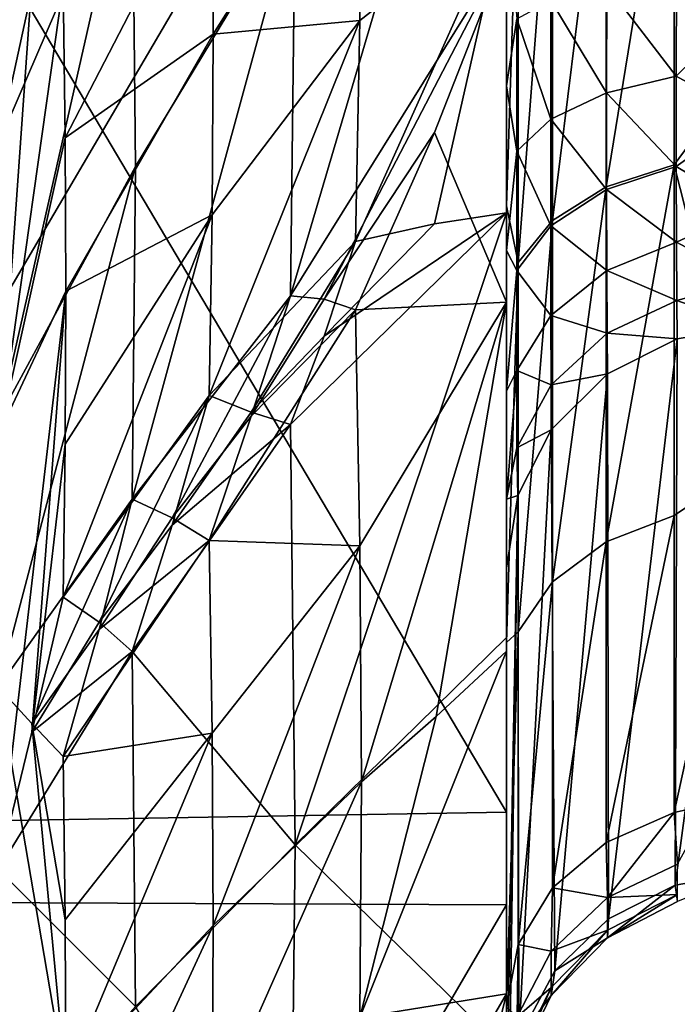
# Model space of a CAD drawing. Header units: millimetres. Extents: x -41 to 11, y -3 to 963.
# Tile 425 of 656: x -25.45 to -24.13, y 342.66 to 344.63. Entities that reach past the tile are written whole.
import ezdxf

# ---------------------------------------------------------------- set-up
doc = ezdxf.new("R2010")
doc.units = ezdxf.units.MM
doc.header["$LTSCALE"] = 65.185185
for name, color, linetype in [('1050', 7, 'CONTINUOUS'), ('1051', 7, 'CONTINUOUS'), ('1135', 7, 'CONTINUOUS'), ('1146', 7, 'CONTINUOUS'), ('1147', 7, 'CONTINUOUS'), ('3321', 7, 'CONTINUOUS'), ('3323', 7, 'CONTINUOUS'), ('3384', 7, 'CONTINUOUS'), ('3385', 7, 'CONTINUOUS'), ('655', 7, 'CONTINUOUS'), ('659', 7, 'CONTINUOUS'), ('660', 7, 'CONTINUOUS'), ('667', 7, 'CONTINUOUS'), ('702', 7, 'CONTINUOUS'), ('703', 7, 'CONTINUOUS'), ('704', 7, 'CONTINUOUS'), ('796', 7, 'CONTINUOUS'), ('797', 7, 'CONTINUOUS'), ('798', 7, 'CONTINUOUS'), ('824', 7, 'CONTINUOUS'), ('825', 7, 'CONTINUOUS'), ('826', 7, 'CONTINUOUS'), ('827', 7, 'CONTINUOUS'), ('902', 7, 'CONTINUOUS'), ('912', 7, 'CONTINUOUS'), ('913', 7, 'CONTINUOUS'), ('998', 7, 'CONTINUOUS'), ('999', 7, 'CONTINUOUS')]:
    doc.layers.add(name, color=color, linetype=linetype)

msp = doc.modelspace()

# ---------------------------------------------------------------- linework, layer by layer
at = {"layer": '1050', "linetype": 'Continuous'}
for points in [[(-25.4908, 344.3786, 43.0281), (-25.2228, 345, 42.0157), (-25.4233, 344.6867, 42.8641), (-25.4908, 344.3786, 43.0281)], [(-25.2228, 345, 42.0157), (-25.4908, 344.3786, 43.0281), (-25.4864, 343.8352, 42.7755), (-25.2228, 345, 42.0157)], [(-25.2161, 344.3338, 41.7062), (-25.2228, 345, 42.0157), (-25.4864, 343.8352, 42.7755), (-25.2161, 344.3338, 41.7062)], [(-25.2161, 344.3338, 41.7062), (-25.4864, 343.8352, 42.7755), (-25.4908, 343.2924, 42.5216), (-25.2161, 344.3338, 41.7062)], [(-25.2228, 343.6684, 41.3947), (-25.2161, 344.3338, 41.7062), (-25.4908, 343.2924, 42.5216), (-25.2228, 343.6684, 41.3947)], [(-25.2228, 343.6684, 41.3947), (-25.4908, 343.2924, 42.5216), (-25.4234, 343.22, 42.1806), (-25.2228, 343.6684, 41.3947)], [(-25.2887, 343.4077, 41.6147), (-25.2228, 343.6684, 41.3947), (-25.4234, 343.22, 42.1806), (-25.2887, 343.4077, 41.6147)], [(-25.3607, 343.1541, 41.8387), (-25.2887, 343.4077, 41.6147), (-25.4234, 343.22, 42.1806), (-25.3607, 343.1541, 41.8387)]]:
    msp.add_3dface(points, dxfattribs=at)
at = {"layer": '1051', "linetype": 'Continuous'}
for points in [[(-25.3551, 342.5014, 41.6647), (-25.4908, 343.2924, 42.5216), (-25.4868, 342.33, 42.3042), (-25.3551, 342.5014, 41.6647)], [(-25.4908, 343.2924, 42.5216), (-25.3551, 342.5014, 41.6647), (-25.4234, 343.22, 42.1806), (-25.4908, 343.2924, 42.5216)], [(-25.3565, 342.8277, 41.7519), (-25.3607, 343.1541, 41.8387), (-25.4234, 343.22, 42.1806), (-25.3565, 342.8277, 41.7519)], [(-25.3551, 342.5014, 41.6647), (-25.3565, 342.8277, 41.7519), (-25.4234, 343.22, 42.1806), (-25.3551, 342.5014, 41.6647)]]:
    msp.add_3dface(points, dxfattribs=at)
at = {"layer": '1135', "linetype": 'Continuous'}
msp.add_3dface([(-25.4868, 345.1636, 43.6256), (-25.4908, 344.3786, 43.0281), (-25.4233, 344.6867, 42.8641), (-25.4868, 345.1636, 43.6256)], dxfattribs=at)
at = {"layer": '1146', "linetype": 'Continuous'}
for points in [[(-25.4868, 343.8046, 59.1591), (-25.4908, 344.7146, 58.7779), (-25.4233, 344.7026, 59.1268), (-25.4868, 343.8046, 59.1591)], [(-25.3607, 344.697, 59.4744), (-25.4868, 343.8046, 59.1591), (-25.4233, 344.7026, 59.1268), (-25.3607, 344.697, 59.4744)], [(-25.4868, 343.8046, 59.1591), (-25.3607, 344.697, 59.4744), (-25.3565, 344.3907, 59.6166), (-25.4868, 343.8046, 59.1591)], [(-25.3551, 344.0845, 59.7592), (-25.4868, 343.8046, 59.1591), (-25.3565, 344.3907, 59.6166), (-25.3551, 344.0845, 59.7592)]]:
    msp.add_3dface(points, dxfattribs=at)
at = {"layer": '1147', "linetype": 'Continuous'}
for points in [[(-25.0686, 343.876, 61.1981), (-24.9847, 343.8422, 61.5437), (-25.1426, 343.6166, 60.9587), (-25.0686, 343.876, 61.1981)], [(-24.9847, 343.8422, 61.5437), (-24.9065, 343.8175, 61.889), (-25.1426, 343.6166, 60.9587), (-24.9847, 343.8422, 61.5437)], [(-24.9065, 343.8175, 61.889), (-24.8973, 342.9776, 62.1125), (-25.2228, 343.364, 60.7161), (-24.9065, 343.8175, 61.889)], [(-24.9065, 343.8175, 61.889), (-25.2228, 343.364, 60.7161), (-25.1426, 343.6166, 60.9587), (-24.9065, 343.8175, 61.889)], [(-24.8973, 342.9776, 62.1125), (-25.2161, 342.6541, 60.9051), (-25.2228, 343.364, 60.7161), (-24.8973, 342.9776, 62.1125)], [(-24.8973, 342.9776, 62.1125), (-24.9065, 342.1385, 62.3389), (-25.2161, 342.6541, 60.9051), (-24.8973, 342.9776, 62.1125)]]:
    msp.add_3dface(points, dxfattribs=at)
at = {"layer": '3321', "linetype": 'Continuous'}
for points in [[(9.125, 297.5, 93.5), (9.125, 382.5, 93.5), (-40.875, 297.5, 93.5), (9.125, 297.5, 93.5)], [(9.125, 382.5, 93.5), (-40.875, 382.5, 93.5), (-40.875, 297.5, 93.5), (9.125, 382.5, 93.5)]]:
    msp.add_3dface(points, dxfattribs=at)
at = {"layer": '3323', "linetype": 'Continuous'}
for points in [[(-40.875, 382.5, 8.5), (9.125, 297.5, 8.5), (-40.875, 297.5, 8.5), (-40.875, 382.5, 8.5)], [(9.125, 382.5, 8.5), (9.125, 297.5, 8.5), (-40.875, 382.5, 8.5), (9.125, 382.5, 8.5)]]:
    msp.add_3dface(points, dxfattribs=at)
at = {"layer": '3384', "linetype": 'Continuous'}
for points in [[(-40.875, 300.2, 90.8), (-40.875, 379.8, 90.8), (-15.675, 300.2, 90.8), (-40.875, 300.2, 90.8)], [(-40.875, 379.8, 90.8), (-15.675, 379.8, 90.8), (-15.675, 300.2, 90.8), (-40.875, 379.8, 90.8)]]:
    msp.add_3dface(points, dxfattribs=at)
at = {"layer": '3385', "linetype": 'Continuous'}
for points in [[(-15.675, 379.8, 11.2), (-40.875, 300.2, 11.2), (-15.675, 300.2, 11.2), (-15.675, 379.8, 11.2)], [(-40.875, 379.8, 11.2), (-40.875, 300.2, 11.2), (-15.675, 379.8, 11.2), (-40.875, 379.8, 11.2)]]:
    msp.add_3dface(points, dxfattribs=at)
at = {"layer": '655', "linetype": 'Continuous'}
for points in [[(-23.9881, 344.543, 26.0431), (-23.9881, 345.4559, 26.5739), (-24.1394, 345.1282, 26.4393), (-23.9881, 344.543, 26.0431)], [(-24.475, 344.2546, 26.4513), (-24.4515, 344.9752, 26.7211), (-24.475, 345.2438, 27.0265), (-24.475, 344.2546, 26.4513)], [(-24.2753, 344.2929, 25.9832), (-24.1394, 345.1282, 26.4393), (-24.2753, 345.0936, 26.5029), (-24.2753, 344.2929, 25.9832)], [(-24.1394, 344.337, 25.9257), (-24.1394, 345.1282, 26.4393), (-24.2753, 344.2929, 25.9832), (-24.1394, 344.337, 25.9257)], [(-24.1394, 344.337, 25.9257), (-23.9881, 344.543, 26.0431), (-24.1394, 345.1282, 26.4393), (-24.1394, 344.337, 25.9257)], [(-24.3827, 344.2257, 26.0707), (-24.2753, 345.0936, 26.5029), (-24.3827, 345.041, 26.5999), (-24.3827, 344.2257, 26.0707)], [(-24.2753, 344.2929, 25.9832), (-24.2753, 345.0936, 26.5029), (-24.3827, 344.2257, 26.0707), (-24.2753, 344.2929, 25.9832)], [(-24.3827, 344.2257, 26.0707), (-24.3827, 345.041, 26.5999), (-24.4515, 344.1419, 26.1801), (-24.3827, 344.2257, 26.0707)], [(-24.4515, 344.1419, 26.1801), (-24.3827, 345.041, 26.5999), (-24.4515, 344.9752, 26.7211), (-24.4515, 344.1419, 26.1801)], [(-24.4515, 344.1419, 26.1801), (-24.4515, 344.9752, 26.7211), (-24.475, 344.2546, 26.4513), (-24.4515, 344.1419, 26.1801)], [(-23.9881, 343.7376, 25.3601), (-23.9881, 344.543, 26.0431), (-24.1394, 344.337, 25.9257), (-23.9881, 343.7376, 25.3601)], [(-24.2753, 343.5833, 25.3446), (-24.1394, 344.337, 25.9257), (-24.2753, 344.2929, 25.9832), (-24.2753, 343.5833, 25.3446)], [(-24.1394, 343.6358, 25.2947), (-24.1394, 344.337, 25.9257), (-24.2753, 343.5833, 25.3446), (-24.1394, 343.6358, 25.2947)], [(-24.1394, 343.6358, 25.2947), (-23.9881, 343.7376, 25.3601), (-24.1394, 344.337, 25.9257), (-24.1394, 343.6358, 25.2947)], [(-24.3827, 343.5033, 25.4206), (-24.2753, 344.2929, 25.9832), (-24.3827, 344.2257, 26.0707), (-24.3827, 343.5033, 25.4206)], [(-24.2753, 343.5833, 25.3446), (-24.2753, 344.2929, 25.9832), (-24.3827, 343.5033, 25.4206), (-24.2753, 343.5833, 25.3446)], [(-24.475, 343.3819, 25.7112), (-24.4515, 344.1419, 26.1801), (-24.475, 344.2546, 26.4513), (-24.475, 343.3819, 25.7112)], [(-24.4515, 343.4033, 25.5155), (-24.3827, 344.2257, 26.0707), (-24.4515, 344.1419, 26.1801), (-24.4515, 343.4033, 25.5155)], [(-24.3827, 343.5033, 25.4206), (-24.3827, 344.2257, 26.0707), (-24.4515, 343.4033, 25.5155), (-24.3827, 343.5033, 25.4206)], [(-24.4515, 343.4033, 25.5155), (-24.4515, 344.1419, 26.1801), (-24.475, 343.3819, 25.7112), (-24.4515, 343.4033, 25.5155)], [(-24.0675, 343.0577, 24.551), (-23.9881, 343.7376, 25.3601), (-24.1395, 343.0419, 24.5618), (-24.0675, 343.0577, 24.551)], [(-24.1395, 343.0419, 24.5618), (-23.9881, 343.7376, 25.3601), (-24.1394, 343.6358, 25.2947), (-24.1395, 343.0419, 24.5618)], [(-24.2754, 342.9822, 24.6029), (-24.1394, 343.6358, 25.2947), (-24.2753, 343.5833, 25.3446), (-24.2754, 342.9822, 24.6029)], [(-24.1395, 343.0419, 24.5618), (-24.1394, 343.6358, 25.2947), (-24.2754, 342.9822, 24.6029), (-24.1395, 343.0419, 24.5618)], [(-24.3828, 342.8912, 24.6655), (-24.2753, 343.5833, 25.3446), (-24.3827, 343.5033, 25.4206), (-24.3828, 342.8912, 24.6655)], [(-24.2754, 342.9822, 24.6029), (-24.2753, 343.5833, 25.3446), (-24.3828, 342.8912, 24.6655), (-24.2754, 342.9822, 24.6029)], [(-24.4515, 342.7778, 24.7435), (-24.3827, 343.5033, 25.4206), (-24.4515, 343.4033, 25.5155), (-24.4515, 342.7778, 24.7435)], [(-24.3828, 342.8912, 24.6655), (-24.3827, 343.5033, 25.4206), (-24.4515, 342.7778, 24.7435), (-24.3828, 342.8912, 24.6655)], [(-24.475, 342.6529, 24.8295), (-24.4515, 343.4033, 25.5155), (-24.475, 343.3819, 25.7112), (-24.475, 342.6529, 24.8295)], [(-24.4515, 342.7778, 24.7435), (-24.4515, 343.4033, 25.5155), (-24.475, 342.6529, 24.8295), (-24.4515, 342.7778, 24.7435)]]:
    msp.add_3dface(points, dxfattribs=at)
at = {"layer": '659', "linetype": 'Continuous'}
for points in [[(-24.475, 352.4741, 55.2411), (-24.475, 343.0426, 84.3613), (-24.475, 352.1067, 55.8556), (-24.475, 352.4741, 55.2411)], [(-24.475, 345.9646, 83.9645), (-24.475, 343.0426, 84.3613), (-24.475, 352.4741, 55.2411), (-24.475, 345.9646, 83.9645)], [(-24.475, 352.1067, 55.8556), (-24.475, 343.0426, 84.3613), (-24.475, 351.782, 56.494), (-24.475, 352.1067, 55.8556)], [(-24.475, 351.782, 56.494), (-24.475, 343.0426, 84.3613), (-24.475, 351.5016, 57.1531), (-24.475, 351.782, 56.494)], [(-24.475, 351.5016, 57.1531), (-24.475, 343.0426, 84.3613), (-24.475, 351.2671, 57.8296), (-24.475, 351.5016, 57.1531)], [(-24.475, 351.2671, 57.8296), (-24.475, 343.0426, 84.3613), (-24.475, 350.7349, 58.5166), (-24.475, 351.2671, 57.8296)], [(-24.475, 350.7349, 58.5166), (-24.475, 343.0426, 84.3613), (-24.475, 350.2714, 59.2516), (-24.475, 350.7349, 58.5166)], [(-24.475, 350.2714, 59.2516), (-24.475, 343.0426, 84.3613), (-24.475, 349.7159, 59.7034), (-24.475, 350.2714, 59.2516)], [(-24.475, 349.7159, 59.7034), (-24.475, 343.0426, 84.3613), (-24.475, 349.1924, 60.1924), (-24.475, 349.7159, 59.7034)], [(-24.475, 343.0426, 84.3613), (-24.475, 340.0933, 84.4999), (-24.475, 349.1924, 60.1924), (-24.475, 343.0426, 84.3613)], [(-24.475, 349.1924, 60.1924), (-24.475, 340.0933, 84.4999), (-24.475, 348.7034, 60.7159), (-24.475, 349.1924, 60.1924)], [(-24.475, 348.7034, 60.7159), (-24.475, 340.0933, 84.4999), (-24.475, 348.2517, 61.2713), (-24.475, 348.7034, 60.7159)], [(-24.475, 348.2517, 61.2713), (-24.475, 340.0933, 84.4999), (-24.475, 347.5167, 61.7348), (-24.475, 348.2517, 61.2713)], [(-24.475, 347.5167, 61.7348), (-24.475, 340.0933, 84.4999), (-24.475, 346.8297, 62.2669), (-24.475, 347.5167, 61.7348)], [(-24.475, 344.0624, 38.6047), (-24.475, 347.4455, 27.6164), (-24.475, 344.7694, 38.7181), (-24.475, 344.0624, 38.6047)], [(-24.475, 343.3646, 38.443), (-24.475, 347.4455, 27.6164), (-24.475, 344.0624, 38.6047), (-24.475, 343.3646, 38.443)], [(-24.475, 346.3185, 27.4189), (-24.475, 347.4455, 27.6164), (-24.475, 343.3646, 38.443), (-24.475, 346.3185, 27.4189)], [(-24.475, 346.8297, 62.2669), (-24.475, 340.0933, 84.4999), (-24.475, 346.1532, 62.5015), (-24.475, 346.8297, 62.2669)], [(-24.475, 342.6795, 38.2341), (-24.475, 346.3185, 27.4189), (-24.475, 343.3646, 38.443), (-24.475, 342.6795, 38.2341)], [(-24.475, 345.2438, 27.0265), (-24.475, 346.3185, 27.4189), (-24.475, 342.6795, 38.2341), (-24.475, 345.2438, 27.0265)], [(-24.475, 346.1532, 62.5015), (-24.475, 340.0933, 84.4999), (-24.475, 345.494, 62.782), (-24.475, 346.1532, 62.5015)], [(-24.475, 344.4948, 18.4897), (-24.475, 345.7817, 18.0029), (-24.475, 344.8518, 18.4145), (-24.475, 344.4948, 18.4897)], [(-24.475, 342.8576, 17.6223), (-24.475, 345.7817, 18.0029), (-24.475, 344.4948, 18.4897), (-24.475, 342.8576, 17.6223)], [(-24.475, 340.0933, 84.4999), (-24.475, 337.1424, 84.3777), (-24.475, 345.494, 62.782), (-24.475, 340.0933, 84.4999)], [(-24.475, 345.494, 62.782), (-24.475, 337.1424, 84.3777), (-24.475, 344.8555, 63.1067), (-24.475, 345.494, 62.782)], [(-24.475, 342.0105, 37.9789), (-24.475, 345.2438, 27.0265), (-24.475, 342.6795, 38.2341), (-24.475, 342.0105, 37.9789)], [(-24.475, 344.2546, 26.4513), (-24.475, 345.2438, 27.0265), (-24.475, 342.0105, 37.9789), (-24.475, 344.2546, 26.4513)], [(-24.475, 344.8555, 63.1067), (-24.475, 337.1424, 84.3777), (-24.475, 344.2409, 63.4742), (-24.475, 344.8555, 63.1067)], [(-24.475, 344.1653, 18.6495), (-24.475, 342.8576, 17.6223), (-24.475, 344.4948, 18.4897), (-24.475, 344.1653, 18.6495)], [(-24.475, 341.1422, 37.945), (-24.475, 344.2546, 26.4513), (-24.475, 342.0105, 37.9789), (-24.475, 341.1422, 37.945)], [(-24.475, 340.2812, 37.8276), (-24.475, 344.2546, 26.4513), (-24.475, 341.1422, 37.945), (-24.475, 340.2812, 37.8276)], [(-24.475, 343.3819, 25.7112), (-24.475, 344.2546, 26.4513), (-24.475, 340.2812, 37.8276), (-24.475, 343.3819, 25.7112)], [(-24.475, 344.2409, 63.4742), (-24.475, 337.1424, 84.3777), (-24.475, 343.3917, 63.6583), (-24.475, 344.2409, 63.4742)], [(-24.475, 343.8841, 18.8845), (-24.475, 342.8576, 17.6223), (-24.475, 344.1653, 18.6495), (-24.475, 343.8841, 18.8845)], [(-24.475, 343.6684, 19.1803), (-24.475, 342.8576, 17.6223), (-24.475, 343.8841, 18.8845), (-24.475, 343.6684, 19.1803)], [(-24.475, 343.5307, 19.5205), (-24.475, 342.8576, 17.6223), (-24.475, 343.6684, 19.1803), (-24.475, 343.5307, 19.5205)], [(-24.475, 337.4358, 38.0766), (-24.475, 343.5307, 19.5205), (-24.475, 338.1517, 38.0876), (-24.475, 337.4358, 38.0766)], [(-24.475, 343.5307, 19.5205), (-24.475, 342.4399, 23.5915), (-24.475, 338.1517, 38.0876), (-24.475, 343.5307, 19.5205)], [(-24.475, 342.8576, 17.6223), (-24.475, 343.5307, 19.5205), (-24.475, 337.4358, 38.0766), (-24.475, 342.8576, 17.6223)], [(-24.475, 343.3917, 63.6583), (-24.475, 337.1424, 84.3777), (-24.475, 342.5642, 63.9234), (-24.475, 343.3917, 63.6583)], [(-24.475, 342.6529, 24.8295), (-24.475, 343.3819, 25.7112), (-24.475, 339.578, 37.9628), (-24.475, 342.6529, 24.8295)], [(-24.475, 339.578, 37.9628), (-24.475, 343.3819, 25.7112), (-24.475, 340.2812, 37.8276), (-24.475, 339.578, 37.9628)], [(-24.475, 339.9067, 17.5001), (-24.475, 342.8576, 17.6223), (-24.475, 334.506, 39.218), (-24.475, 339.9067, 17.5001)], [(-24.475, 336.6083, 38.3417), (-24.475, 342.8576, 17.6223), (-24.475, 337.4358, 38.0766), (-24.475, 336.6083, 38.3417)], [(-24.475, 335.7591, 38.5258), (-24.475, 342.8576, 17.6223), (-24.475, 336.6083, 38.3417), (-24.475, 335.7591, 38.5258)], [(-24.475, 335.1445, 38.8933), (-24.475, 342.8576, 17.6223), (-24.475, 335.7591, 38.5258), (-24.475, 335.1445, 38.8933)], [(-24.475, 334.506, 39.218), (-24.475, 342.8576, 17.6223), (-24.475, 335.1445, 38.8933), (-24.475, 334.506, 39.218)]]:
    msp.add_3dface(points, dxfattribs=at)
at = {"layer": '660', "linetype": 'Continuous'}
for points in [[(-24.475, 343.0426, 84.3613), (-24.475, 345.9646, 83.9645), (-26.1855, 345.9298, 83.9103), (-24.475, 343.0426, 84.3613)], [(-26.1855, 343.014, 84.3042), (-24.475, 343.0426, 84.3613), (-26.1855, 345.9298, 83.9103), (-26.1855, 343.014, 84.3042)], [(-24.475, 340.0933, 84.4999), (-24.475, 343.0426, 84.3613), (-26.1855, 343.014, 84.3042), (-24.475, 340.0933, 84.4999)], [(-26.1855, 340.0749, 84.4402), (-24.475, 340.0933, 84.4999), (-26.1855, 343.014, 84.3042), (-26.1855, 340.0749, 84.4402)]]:
    msp.add_3dface(points, dxfattribs=at)
at = {"layer": '667', "linetype": 'Continuous'}
for points in [[(-26.1855, 345.7822, 18.0634), (-24.475, 345.7817, 18.0029), (-26.1855, 342.8648, 17.6827), (-26.1855, 345.7822, 18.0634)], [(-24.475, 345.7817, 18.0029), (-24.475, 342.8576, 17.6223), (-26.1855, 342.8648, 17.6827), (-24.475, 345.7817, 18.0029)], [(-26.1855, 342.8648, 17.6827), (-24.475, 342.8576, 17.6223), (-26.1855, 339.9251, 17.5598), (-26.1855, 342.8648, 17.6827)], [(-24.475, 342.8576, 17.6223), (-24.475, 339.9067, 17.5001), (-26.1855, 339.9251, 17.5598), (-24.475, 342.8576, 17.6223)]]:
    msp.add_3dface(points, dxfattribs=at)
at = {"layer": '702', "linetype": 'Continuous'}
for points in [[(-24.1395, 343.0419, 24.5618), (-24.2754, 342.9822, 24.6029), (-24.2726, 342.8718, 24.3935), (-24.1395, 343.0419, 24.5618)], [(-24.1331, 342.939, 24.3661), (-24.1395, 343.0419, 24.5618), (-24.2726, 342.8718, 24.3935), (-24.1331, 342.939, 24.3661)], [(-24.0675, 343.0577, 24.551), (-24.1395, 343.0419, 24.5618), (-24.1331, 342.939, 24.3661), (-24.0675, 343.0577, 24.551)], [(-24.2754, 342.9822, 24.6029), (-24.3828, 342.8912, 24.6655), (-24.2726, 342.8718, 24.3935), (-24.2754, 342.9822, 24.6029)], [(-24.1331, 342.939, 24.3661), (-24.2726, 342.8718, 24.3935), (-24.1333, 342.8779, 24.1536), (-24.1331, 342.939, 24.3661)], [(-24.1378, 342.8965, 23.7139), (-23.9881, 342.9227, 23.7209), (-24.1331, 342.8642, 23.9333), (-24.1378, 342.8965, 23.7139)], [(-24.3828, 342.8912, 24.6655), (-24.4515, 342.7778, 24.7435), (-24.3851, 342.7647, 24.4371), (-24.3828, 342.8912, 24.6655)], [(-24.2726, 342.8718, 24.3935), (-24.3828, 342.8912, 24.6655), (-24.3851, 342.7647, 24.4371), (-24.2726, 342.8718, 24.3935)], [(-24.2707, 342.8294, 23.6959), (-24.1378, 342.8965, 23.7139), (-24.2726, 342.7917, 23.93), (-24.2707, 342.8294, 23.6959)], [(-24.2726, 342.7917, 23.93), (-24.1378, 342.8965, 23.7139), (-24.1331, 342.8642, 23.9333), (-24.2726, 342.7917, 23.93)], [(-24.2726, 342.8718, 24.3935), (-24.3851, 342.7647, 24.4371), (-24.2728, 342.8064, 24.1659), (-24.2726, 342.8718, 24.3935)], [(-24.1333, 342.8779, 24.1536), (-24.2726, 342.8718, 24.3935), (-24.2728, 342.8064, 24.1659), (-24.1333, 342.8779, 24.1536)], [(-24.2726, 342.7917, 23.93), (-24.1333, 342.8779, 24.1536), (-24.2728, 342.8064, 24.1659), (-24.2726, 342.7917, 23.93)], [(-24.2726, 342.7917, 23.93), (-24.1331, 342.8642, 23.9333), (-24.1333, 342.8779, 24.1536), (-24.2726, 342.7917, 23.93)], [(-24.3783, 342.7253, 23.668), (-24.2707, 342.8294, 23.6959), (-24.2726, 342.7917, 23.93), (-24.3783, 342.7253, 23.668)], [(-24.3851, 342.6762, 23.9248), (-24.2726, 342.7917, 23.93), (-24.2728, 342.8064, 24.1659), (-24.3851, 342.6762, 23.9248)], [(-24.3851, 342.6762, 23.9248), (-24.2728, 342.8064, 24.1659), (-24.3851, 342.6924, 24.1855), (-24.3851, 342.6762, 23.9248)], [(-24.2728, 342.8064, 24.1659), (-24.3851, 342.7647, 24.4371), (-24.3851, 342.6924, 24.1855), (-24.2728, 342.8064, 24.1659)], [(-24.3851, 342.6762, 23.9248), (-24.3783, 342.7253, 23.668), (-24.2726, 342.7917, 23.93), (-24.3851, 342.6762, 23.9248)], [(-24.4515, 342.7778, 24.7435), (-24.475, 342.6529, 24.8295), (-24.4536, 342.6336, 24.4905), (-24.4515, 342.7778, 24.7435)], [(-24.3851, 342.7647, 24.4371), (-24.4515, 342.7778, 24.7435), (-24.4536, 342.6336, 24.4905), (-24.3851, 342.7647, 24.4371)], [(-24.3851, 342.7647, 24.4371), (-24.4536, 342.6336, 24.4905), (-24.3851, 342.6924, 24.1855), (-24.3851, 342.7647, 24.4371)], [(-24.4499, 342.5911, 23.632), (-24.3783, 342.7253, 23.668), (-24.3851, 342.6762, 23.9248), (-24.4499, 342.5911, 23.632)], [(-24.4536, 342.5348, 23.9184), (-24.3851, 342.6924, 24.1855), (-24.4537, 342.5529, 24.2095), (-24.4536, 342.5348, 23.9184)], [(-24.3851, 342.6924, 24.1855), (-24.4536, 342.6336, 24.4905), (-24.4537, 342.5529, 24.2095), (-24.3851, 342.6924, 24.1855)], [(-24.4536, 342.5348, 23.9184), (-24.3851, 342.6762, 23.9248), (-24.3851, 342.6924, 24.1855), (-24.4536, 342.5348, 23.9184)], [(-24.4536, 342.5348, 23.9184), (-24.4499, 342.5911, 23.632), (-24.3851, 342.6762, 23.9248), (-24.4536, 342.5348, 23.9184)]]:
    msp.add_3dface(points, dxfattribs=at)
at = {"layer": '703', "linetype": 'Continuous'}
for points in [[(-23.9881, 344.0135, 19.6498), (-23.9881, 342.9227, 23.7209), (-24.1378, 342.8965, 23.7139), (-23.9881, 344.0135, 19.6498)], [(-23.9881, 344.0135, 19.6498), (-24.1378, 342.8965, 23.7139), (-24.1334, 343.9888, 19.6432), (-23.9881, 344.0135, 19.6498)], [(-24.1334, 343.9888, 19.6432), (-24.2707, 342.8294, 23.6959), (-24.2727, 343.9188, 19.6245), (-24.1334, 343.9888, 19.6432)], [(-24.1378, 342.8965, 23.7139), (-24.2707, 342.8294, 23.6959), (-24.1334, 343.9888, 19.6432), (-24.1378, 342.8965, 23.7139)], [(-24.2727, 343.9188, 19.6245), (-24.3783, 342.7253, 23.668), (-24.3852, 343.8069, 19.5945), (-24.2727, 343.9188, 19.6245)], [(-24.2707, 342.8294, 23.6959), (-24.3783, 342.7253, 23.668), (-24.2727, 343.9188, 19.6245), (-24.2707, 342.8294, 23.6959)], [(-24.3852, 343.8069, 19.5945), (-24.4499, 342.5911, 23.632), (-24.4519, 343.676, 19.5594), (-24.3852, 343.8069, 19.5945)], [(-24.3783, 342.7253, 23.668), (-24.4499, 342.5911, 23.632), (-24.3852, 343.8069, 19.5945), (-24.3783, 342.7253, 23.668)], [(-24.475, 342.4399, 23.5915), (-24.475, 343.5307, 19.5205), (-24.4519, 343.676, 19.5594), (-24.475, 342.4399, 23.5915)], [(-24.4686, 342.5168, 23.6121), (-24.475, 342.4399, 23.5915), (-24.4519, 343.676, 19.5594), (-24.4686, 342.5168, 23.6121)], [(-24.4499, 342.5911, 23.632), (-24.4686, 342.5168, 23.6121), (-24.4519, 343.676, 19.5594), (-24.4499, 342.5911, 23.632)]]:
    msp.add_3dface(points, dxfattribs=at)
at = {"layer": '704', "linetype": 'Continuous'}
for points in [[(-24.475, 344.4948, 18.4897), (-24.475, 344.8518, 18.4145), (-24.454, 344.6287, 18.599), (-24.475, 344.4948, 18.4897)], [(-24.1353, 344.714, 18.9179), (-24.1359, 344.514, 18.994), (-24.2742, 344.6952, 18.8474), (-24.1353, 344.714, 18.9179)], [(-24.1353, 344.714, 18.9179), (-23.9921, 344.6546, 18.9629), (-24.1359, 344.514, 18.994), (-24.1353, 344.714, 18.9179)], [(-24.2742, 344.6952, 18.8474), (-24.2746, 344.4809, 18.9289), (-24.386, 344.6653, 18.7355), (-24.2742, 344.6952, 18.8474)], [(-24.2742, 344.6952, 18.8474), (-24.1359, 344.514, 18.994), (-24.2746, 344.4809, 18.9289), (-24.2742, 344.6952, 18.8474)], [(-24.386, 344.6653, 18.7355), (-24.3862, 344.4284, 18.8256), (-24.454, 344.6287, 18.599), (-24.386, 344.6653, 18.7355)], [(-24.386, 344.6653, 18.7355), (-24.2746, 344.4809, 18.9289), (-24.3862, 344.4284, 18.8256), (-24.386, 344.6653, 18.7355)], [(-23.9921, 344.6546, 18.9629), (-23.9926, 344.4353, 19.0696), (-24.1359, 344.514, 18.994), (-23.9921, 344.6546, 18.9629)], [(-24.475, 344.4948, 18.4897), (-24.454, 344.6287, 18.599), (-24.4541, 344.3643, 18.6997), (-24.475, 344.4948, 18.4897)], [(-24.454, 344.6287, 18.599), (-24.3862, 344.4284, 18.8256), (-24.4541, 344.3643, 18.6997), (-24.454, 344.6287, 18.599)], [(-24.1359, 344.514, 18.994), (-24.1359, 344.3335, 19.111), (-24.2746, 344.4809, 18.9289), (-24.1359, 344.514, 18.994)], [(-24.1359, 344.514, 18.994), (-23.9926, 344.4353, 19.0696), (-24.1359, 344.3335, 19.111), (-24.1359, 344.514, 18.994)], [(-24.475, 344.1653, 18.6495), (-24.475, 344.4948, 18.4897), (-24.4541, 344.3643, 18.6997), (-24.475, 344.1653, 18.6495)], [(-24.2746, 344.4809, 18.9289), (-24.2746, 344.2875, 19.0542), (-24.3862, 344.4284, 18.8256), (-24.2746, 344.4809, 18.9289)], [(-24.2746, 344.4809, 18.9289), (-24.1359, 344.3335, 19.111), (-24.2746, 344.2875, 19.0542), (-24.2746, 344.4809, 18.9289)], [(-24.3862, 344.4284, 18.8256), (-24.3862, 344.2147, 18.9642), (-24.4541, 344.3643, 18.6997), (-24.3862, 344.4284, 18.8256)], [(-24.3862, 344.4284, 18.8256), (-24.2746, 344.2875, 19.0542), (-24.3862, 344.2147, 18.9642), (-24.3862, 344.4284, 18.8256)], [(-23.9926, 344.4353, 19.0696), (-23.9921, 344.2484, 19.2262), (-24.1359, 344.3335, 19.111), (-23.9926, 344.4353, 19.0696)], [(-24.475, 344.1653, 18.6495), (-24.4541, 344.3643, 18.6997), (-24.4541, 344.1258, 18.8543), (-24.475, 344.1653, 18.6495)], [(-24.4541, 344.3643, 18.6997), (-24.3862, 344.2147, 18.9642), (-24.4541, 344.1258, 18.8543), (-24.4541, 344.3643, 18.6997)], [(-24.1359, 344.3335, 19.111), (-24.1353, 344.1821, 19.2625), (-24.2746, 344.2875, 19.0542), (-24.1359, 344.3335, 19.111)], [(-24.1359, 344.3335, 19.111), (-23.9921, 344.2484, 19.2262), (-24.1353, 344.1821, 19.2625), (-24.1359, 344.3335, 19.111)], [(-24.2746, 344.2875, 19.0542), (-24.2742, 344.1254, 19.2166), (-24.3862, 344.2147, 18.9642), (-24.2746, 344.2875, 19.0542)], [(-24.2746, 344.2875, 19.0542), (-24.1353, 344.1821, 19.2625), (-24.2742, 344.1254, 19.2166), (-24.2746, 344.2875, 19.0542)], [(-23.9921, 344.2484, 19.2262), (-23.9906, 344.1049, 19.4235), (-24.1353, 344.1821, 19.2625), (-23.9921, 344.2484, 19.2262)], [(-24.3862, 344.2147, 18.9642), (-24.386, 344.0354, 19.1436), (-24.4541, 344.1258, 18.8543), (-24.3862, 344.2147, 18.9642)], [(-24.3862, 344.2147, 18.9642), (-24.2742, 344.1254, 19.2166), (-24.386, 344.0354, 19.1436), (-24.3862, 344.2147, 18.9642)], [(-24.1353, 344.1821, 19.2625), (-24.1341, 344.0654, 19.4428), (-24.2742, 344.1254, 19.2166), (-24.1353, 344.1821, 19.2625)], [(-24.1353, 344.1821, 19.2625), (-23.9906, 344.1049, 19.4235), (-24.1341, 344.0654, 19.4428), (-24.1353, 344.1821, 19.2625)], [(-24.475, 343.8841, 18.8845), (-24.475, 344.1653, 18.6495), (-24.4541, 344.1258, 18.8543), (-24.475, 343.8841, 18.8845)], [(-24.475, 343.8841, 18.8845), (-24.4541, 344.1258, 18.8543), (-24.454, 343.9256, 19.0546), (-24.475, 343.8841, 18.8845)], [(-24.4541, 344.1258, 18.8543), (-24.386, 344.0354, 19.1436), (-24.454, 343.9256, 19.0546), (-24.4541, 344.1258, 18.8543)], [(-24.2742, 344.1254, 19.2166), (-24.2735, 344.0005, 19.4098), (-24.386, 344.0354, 19.1436), (-24.2742, 344.1254, 19.2166)], [(-24.2742, 344.1254, 19.2166), (-24.1341, 344.0654, 19.4428), (-24.2735, 344.0005, 19.4098), (-24.2742, 344.1254, 19.2166)], [(-23.9906, 344.1049, 19.4235), (-23.9881, 344.0135, 19.6498), (-24.1341, 344.0654, 19.4428), (-23.9906, 344.1049, 19.4235)], [(-24.1341, 344.0654, 19.4428), (-24.1334, 343.9888, 19.6432), (-24.2735, 344.0005, 19.4098), (-24.1341, 344.0654, 19.4428)], [(-23.9881, 344.0135, 19.6498), (-24.1334, 343.9888, 19.6432), (-24.1341, 344.0654, 19.4428), (-23.9881, 344.0135, 19.6498)], [(-24.386, 344.0354, 19.1436), (-24.3857, 343.8973, 19.3571), (-24.454, 343.9256, 19.0546), (-24.386, 344.0354, 19.1436)], [(-24.386, 344.0354, 19.1436), (-24.2735, 344.0005, 19.4098), (-24.3857, 343.8973, 19.3571), (-24.386, 344.0354, 19.1436)], [(-24.2735, 344.0005, 19.4098), (-24.2727, 343.9188, 19.6245), (-24.3857, 343.8973, 19.3571), (-24.2735, 344.0005, 19.4098)], [(-24.1334, 343.9888, 19.6432), (-24.2727, 343.9188, 19.6245), (-24.2735, 344.0005, 19.4098), (-24.1334, 343.9888, 19.6432)], [(-24.475, 343.6684, 19.1803), (-24.475, 343.8841, 18.8845), (-24.454, 343.9256, 19.0546), (-24.475, 343.6684, 19.1803)], [(-24.475, 343.6684, 19.1803), (-24.454, 343.9256, 19.0546), (-24.4539, 343.771, 19.2928), (-24.475, 343.6684, 19.1803)], [(-24.454, 343.9256, 19.0546), (-24.3857, 343.8973, 19.3571), (-24.4539, 343.771, 19.2928), (-24.454, 343.9256, 19.0546)], [(-24.2727, 343.9188, 19.6245), (-24.3852, 343.8069, 19.5945), (-24.3857, 343.8973, 19.3571), (-24.2727, 343.9188, 19.6245)], [(-24.3857, 343.8973, 19.3571), (-24.3852, 343.8069, 19.5945), (-24.4539, 343.771, 19.2928), (-24.3857, 343.8973, 19.3571)], [(-24.3852, 343.8069, 19.5945), (-24.4519, 343.676, 19.5594), (-24.4539, 343.771, 19.2928), (-24.3852, 343.8069, 19.5945)], [(-24.4519, 343.676, 19.5594), (-24.475, 343.6684, 19.1803), (-24.4539, 343.771, 19.2928), (-24.4519, 343.676, 19.5594)], [(-24.475, 343.5307, 19.5205), (-24.475, 343.6684, 19.1803), (-24.4519, 343.676, 19.5594), (-24.475, 343.5307, 19.5205)]]:
    msp.add_3dface(points, dxfattribs=at)
at = {"layer": '796', "linetype": 'Continuous'}
for points in [[(-24.9065, 343.8175, 61.889), (-24.475, 344.2409, 63.4742), (-24.8973, 342.9776, 62.1125), (-24.9065, 343.8175, 61.889)], [(-24.839, 343.9945, 62.0898), (-24.475, 344.2409, 63.4742), (-24.9065, 343.8175, 61.889), (-24.839, 343.9945, 62.0898)], [(-24.475, 344.2409, 63.4742), (-24.475, 343.3917, 63.6583), (-24.8973, 342.9776, 62.1125), (-24.475, 344.2409, 63.4742)], [(-24.6186, 344.2188, 62.8749), (-24.475, 344.2409, 63.4742), (-24.839, 343.9945, 62.0898), (-24.6186, 344.2188, 62.8749)], [(-24.7763, 344.1835, 62.2814), (-24.6186, 344.2188, 62.8749), (-24.839, 343.9945, 62.0898), (-24.7763, 344.1835, 62.2814)], [(-24.475, 343.3917, 63.6583), (-24.475, 342.5642, 63.9234), (-24.8973, 342.9776, 62.1125), (-24.475, 343.3917, 63.6583)], [(-24.475, 342.5642, 63.9234), (-24.9065, 342.1385, 62.3389), (-24.8973, 342.9776, 62.1125), (-24.475, 342.5642, 63.9234)]]:
    msp.add_3dface(points, dxfattribs=at)
at = {"layer": '797', "linetype": 'Continuous'}
for points in [[(-24.7646, 345.0675, 61.8673), (-24.475, 344.8555, 63.1067), (-24.7676, 344.6253, 62.074), (-24.7646, 345.0675, 61.8673)], [(-24.475, 344.8555, 63.1067), (-24.6186, 344.2188, 62.8749), (-24.7763, 344.1835, 62.2814), (-24.475, 344.8555, 63.1067)], [(-24.475, 344.8555, 63.1067), (-24.7763, 344.1835, 62.2814), (-24.7676, 344.6253, 62.074), (-24.475, 344.8555, 63.1067)], [(-24.475, 344.8555, 63.1067), (-24.475, 344.2409, 63.4742), (-24.6186, 344.2188, 62.8749), (-24.475, 344.8555, 63.1067)]]:
    msp.add_3dface(points, dxfattribs=at)
at = {"layer": '798', "linetype": 'Continuous'}
for points in [[(-25.0627, 344.9592, 60.692), (-24.7646, 345.0675, 61.8673), (-25.0608, 344.5979, 60.8602), (-25.0627, 344.9592, 60.692)], [(-24.7646, 345.0675, 61.8673), (-24.7676, 344.6253, 62.074), (-25.0608, 344.5979, 60.8602), (-24.7646, 345.0675, 61.8673)], [(-24.7676, 344.6253, 62.074), (-24.7763, 344.1835, 62.2814), (-25.0686, 343.876, 61.1981), (-24.7676, 344.6253, 62.074)], [(-25.0627, 344.2368, 61.0289), (-24.7676, 344.6253, 62.074), (-25.0686, 343.876, 61.1981), (-25.0627, 344.2368, 61.0289)], [(-25.0608, 344.5979, 60.8602), (-24.7676, 344.6253, 62.074), (-25.0627, 344.2368, 61.0289), (-25.0608, 344.5979, 60.8602)], [(-25.0686, 343.876, 61.1981), (-24.7763, 344.1835, 62.2814), (-24.9847, 343.8422, 61.5437), (-25.0686, 343.876, 61.1981)], [(-24.7763, 344.1835, 62.2814), (-24.839, 343.9945, 62.0898), (-24.9847, 343.8422, 61.5437), (-24.7763, 344.1835, 62.2814)], [(-24.839, 343.9945, 62.0898), (-24.9065, 343.8175, 61.889), (-24.9847, 343.8422, 61.5437), (-24.839, 343.9945, 62.0898)]]:
    msp.add_3dface(points, dxfattribs=at)
at = {"layer": '824', "linetype": 'Continuous'}
for points in [[(-24.475, 344.7694, 38.7181), (-24.475, 345.5383, 39.123), (-24.9065, 344.075, 40.2047), (-24.475, 344.7694, 38.7181)], [(-24.9065, 344.075, 40.2047), (-24.475, 345.5383, 39.123), (-24.8973, 344.862, 40.5734), (-24.9065, 344.075, 40.2047)], [(-24.839, 344.0684, 39.9372), (-24.475, 344.7694, 38.7181), (-24.9065, 344.075, 40.2047), (-24.839, 344.0684, 39.9372)], [(-24.6186, 344.4012, 39.1916), (-24.475, 344.7694, 38.7181), (-24.839, 344.0684, 39.9372), (-24.6186, 344.4012, 39.1916)], [(-24.7763, 344.0468, 39.6688), (-24.6186, 344.4012, 39.1916), (-24.839, 344.0684, 39.9372), (-24.7763, 344.0468, 39.6688)]]:
    msp.add_3dface(points, dxfattribs=at)
at = {"layer": '825', "linetype": 'Continuous'}
for points in [[(-24.475, 344.0624, 38.6047), (-24.475, 344.7694, 38.7181), (-24.6186, 344.4012, 39.1916), (-24.475, 344.0624, 38.6047)], [(-24.475, 344.0624, 38.6047), (-24.6186, 344.4012, 39.1916), (-24.7763, 344.0468, 39.6688), (-24.475, 344.0624, 38.6047)], [(-24.475, 344.0624, 38.6047), (-24.7763, 344.0468, 39.6688), (-24.7676, 343.575, 39.5438), (-24.475, 344.0624, 38.6047)], [(-24.7646, 343.1034, 39.4178), (-24.475, 344.0624, 38.6047), (-24.7676, 343.575, 39.5438), (-24.7646, 343.1034, 39.4178)], [(-24.475, 344.0624, 38.6047), (-24.7646, 343.1034, 39.4178), (-24.615, 343.2337, 38.9317), (-24.475, 344.0624, 38.6047)], [(-24.475, 343.3646, 38.443), (-24.475, 344.0624, 38.6047), (-24.615, 343.2337, 38.9317), (-24.475, 343.3646, 38.443)]]:
    msp.add_3dface(points, dxfattribs=at)
at = {"layer": '826', "linetype": 'Continuous'}
for points in [[(-24.839, 344.0684, 39.9372), (-24.9065, 344.075, 40.2047), (-24.9847, 343.8341, 40.4533), (-24.839, 344.0684, 39.9372)], [(-24.7763, 344.0468, 39.6688), (-24.839, 344.0684, 39.9372), (-24.9847, 343.8341, 40.4533), (-24.7763, 344.0468, 39.6688)], [(-24.7676, 343.575, 39.5438), (-24.7763, 344.0468, 39.6688), (-25.0686, 343.5861, 40.6964), (-24.7676, 343.575, 39.5438)], [(-25.0686, 343.5861, 40.6964), (-24.7763, 344.0468, 39.6688), (-24.9847, 343.8341, 40.4533), (-25.0686, 343.5861, 40.6964)], [(-25.0627, 343.2009, 40.5941), (-24.7676, 343.575, 39.5438), (-25.0686, 343.5861, 40.6964), (-25.0627, 343.2009, 40.5941)], [(-25.0608, 342.8158, 40.4912), (-24.7676, 343.575, 39.5438), (-25.0627, 343.2009, 40.5941), (-25.0608, 342.8158, 40.4912)], [(-24.7646, 343.1034, 39.4178), (-24.7676, 343.575, 39.5438), (-25.0608, 342.8158, 40.4912), (-24.7646, 343.1034, 39.4178)], [(-24.7676, 342.6321, 39.2911), (-24.7646, 343.1034, 39.4178), (-25.0627, 342.4309, 40.3878), (-24.7676, 342.6321, 39.2911)], [(-25.0627, 342.4309, 40.3878), (-24.7646, 343.1034, 39.4178), (-25.0608, 342.8158, 40.4912), (-25.0627, 342.4309, 40.3878)]]:
    msp.add_3dface(points, dxfattribs=at)
at = {"layer": '827', "linetype": 'Continuous'}
for points in [[(-24.475, 343.3646, 38.443), (-24.615, 343.2337, 38.9317), (-24.7676, 342.6321, 39.2911), (-24.475, 343.3646, 38.443)], [(-24.475, 342.6795, 38.2341), (-24.475, 343.3646, 38.443), (-24.7676, 342.6321, 39.2911), (-24.475, 342.6795, 38.2341)], [(-24.615, 343.2337, 38.9317), (-24.7646, 343.1034, 39.4178), (-24.7676, 342.6321, 39.2911), (-24.615, 343.2337, 38.9317)], [(-24.475, 342.6795, 38.2341), (-24.7763, 342.161, 39.1635), (-24.6185, 342.0926, 38.5728), (-24.475, 342.6795, 38.2341)], [(-24.475, 342.6795, 38.2341), (-24.7676, 342.6321, 39.2911), (-24.7763, 342.161, 39.1635), (-24.475, 342.6795, 38.2341)], [(-24.475, 342.0105, 37.9789), (-24.475, 342.6795, 38.2341), (-24.6185, 342.0926, 38.5728), (-24.475, 342.0105, 37.9789)]]:
    msp.add_3dface(points, dxfattribs=at)
at = {"layer": '902', "linetype": 'Continuous'}
for points in [[(-25.3607, 343.4726, 60.0454), (-25.2887, 343.4223, 60.38), (-25.4234, 343.2023, 59.8258), (-25.3607, 343.4726, 60.0454)], [(-25.2887, 343.4223, 60.38), (-25.2228, 343.364, 60.7161), (-25.4234, 343.2023, 59.8258), (-25.2887, 343.4223, 60.38)], [(-25.2228, 343.364, 60.7161), (-25.2161, 342.6541, 60.9051), (-25.4908, 342.9277, 59.6112), (-25.2228, 343.364, 60.7161)], [(-25.4234, 343.2023, 59.8258), (-25.2228, 343.364, 60.7161), (-25.4908, 342.9277, 59.6112), (-25.4234, 343.2023, 59.8258)], [(-25.4908, 342.9277, 59.6112), (-25.2161, 342.6541, 60.9051), (-25.4864, 342.3487, 59.7655), (-25.4908, 342.9277, 59.6112)]]:
    msp.add_3dface(points, dxfattribs=at)
at = {"layer": '912', "linetype": 'Continuous'}
for points in [[(-25.3551, 344.0845, 59.7592), (-25.4908, 342.9277, 59.6112), (-25.4868, 343.8046, 59.1591), (-25.3551, 344.0845, 59.7592)], [(-25.4234, 343.2023, 59.8258), (-25.4908, 342.9277, 59.6112), (-25.3551, 344.0845, 59.7592), (-25.4234, 343.2023, 59.8258)], [(-25.3565, 343.7784, 59.9021), (-25.4234, 343.2023, 59.8258), (-25.3551, 344.0845, 59.7592), (-25.3565, 343.7784, 59.9021)], [(-25.3607, 343.4726, 60.0454), (-25.4234, 343.2023, 59.8258), (-25.3565, 343.7784, 59.9021), (-25.3607, 343.4726, 60.0454)]]:
    msp.add_3dface(points, dxfattribs=at)
at = {"layer": '913', "linetype": 'Continuous'}
for points in [[(-25.3607, 344.697, 59.4744), (-25.0627, 344.9592, 60.692), (-25.3565, 344.3907, 59.6166), (-25.3607, 344.697, 59.4744)], [(-25.0627, 344.9592, 60.692), (-25.0608, 344.5979, 60.8602), (-25.3565, 344.3907, 59.6166), (-25.0627, 344.9592, 60.692)], [(-25.0608, 344.5979, 60.8602), (-25.3551, 344.0845, 59.7592), (-25.3565, 344.3907, 59.6166), (-25.0608, 344.5979, 60.8602)], [(-25.0608, 344.5979, 60.8602), (-25.0627, 344.2368, 61.0289), (-25.3551, 344.0845, 59.7592), (-25.0608, 344.5979, 60.8602)], [(-25.0627, 344.2368, 61.0289), (-25.0686, 343.876, 61.1981), (-25.3607, 343.4726, 60.0454), (-25.0627, 344.2368, 61.0289)], [(-25.0627, 344.2368, 61.0289), (-25.3607, 343.4726, 60.0454), (-25.3565, 343.7784, 59.9021), (-25.0627, 344.2368, 61.0289)], [(-25.0627, 344.2368, 61.0289), (-25.3565, 343.7784, 59.9021), (-25.3551, 344.0845, 59.7592), (-25.0627, 344.2368, 61.0289)], [(-25.0686, 343.876, 61.1981), (-25.2887, 343.4223, 60.38), (-25.3607, 343.4726, 60.0454), (-25.0686, 343.876, 61.1981)], [(-25.2887, 343.4223, 60.38), (-25.0686, 343.876, 61.1981), (-25.1426, 343.6166, 60.9587), (-25.2887, 343.4223, 60.38)], [(-25.2228, 343.364, 60.7161), (-25.2887, 343.4223, 60.38), (-25.1426, 343.6166, 60.9587), (-25.2228, 343.364, 60.7161)]]:
    msp.add_3dface(points, dxfattribs=at)
at = {"layer": '998', "linetype": 'Continuous'}
for points in [[(-24.8973, 344.862, 40.5734), (-25.2228, 345, 42.0157), (-25.2161, 344.3338, 41.7062), (-24.8973, 344.862, 40.5734)], [(-25.2228, 343.6684, 41.3947), (-24.8973, 344.862, 40.5734), (-25.2161, 344.3338, 41.7062), (-25.2228, 343.6684, 41.3947)], [(-24.9065, 344.075, 40.2047), (-24.8973, 344.862, 40.5734), (-25.2228, 343.6684, 41.3947), (-24.9065, 344.075, 40.2047)], [(-25.1426, 343.6308, 41.0465), (-24.9065, 344.075, 40.2047), (-25.2228, 343.6684, 41.3947), (-25.1426, 343.6308, 41.0465)], [(-24.9847, 343.8341, 40.4533), (-24.9065, 344.075, 40.2047), (-25.1426, 343.6308, 41.0465), (-24.9847, 343.8341, 40.4533)], [(-25.0686, 343.5861, 40.6964), (-24.9847, 343.8341, 40.4533), (-25.1426, 343.6308, 41.0465), (-25.0686, 343.5861, 40.6964)]]:
    msp.add_3dface(points, dxfattribs=at)
at = {"layer": '999', "linetype": 'Continuous'}
for points in [[(-25.1426, 343.6308, 41.0465), (-25.2228, 343.6684, 41.3947), (-25.2887, 343.4077, 41.6147), (-25.1426, 343.6308, 41.0465)], [(-25.0686, 343.5861, 40.6964), (-25.1426, 343.6308, 41.0465), (-25.2887, 343.4077, 41.6147), (-25.0686, 343.5861, 40.6964)], [(-25.0627, 343.2009, 40.5941), (-25.0686, 343.5861, 40.6964), (-25.3607, 343.1541, 41.8387), (-25.0627, 343.2009, 40.5941)], [(-25.3607, 343.1541, 41.8387), (-25.0686, 343.5861, 40.6964), (-25.2887, 343.4077, 41.6147), (-25.3607, 343.1541, 41.8387)], [(-25.3565, 342.8277, 41.7519), (-25.0627, 343.2009, 40.5941), (-25.3607, 343.1541, 41.8387), (-25.3565, 342.8277, 41.7519)], [(-25.3551, 342.5014, 41.6647), (-25.0627, 343.2009, 40.5941), (-25.3565, 342.8277, 41.7519), (-25.3551, 342.5014, 41.6647)], [(-25.0608, 342.8158, 40.4912), (-25.0627, 343.2009, 40.5941), (-25.3551, 342.5014, 41.6647), (-25.0608, 342.8158, 40.4912)], [(-25.0627, 342.4309, 40.3878), (-25.0608, 342.8158, 40.4912), (-25.3565, 342.1752, 41.577), (-25.0627, 342.4309, 40.3878)], [(-25.3565, 342.1752, 41.577), (-25.0608, 342.8158, 40.4912), (-25.3551, 342.5014, 41.6647), (-25.3565, 342.1752, 41.577)]]:
    msp.add_3dface(points, dxfattribs=at)

doc.saveas('drawing.dxf')
